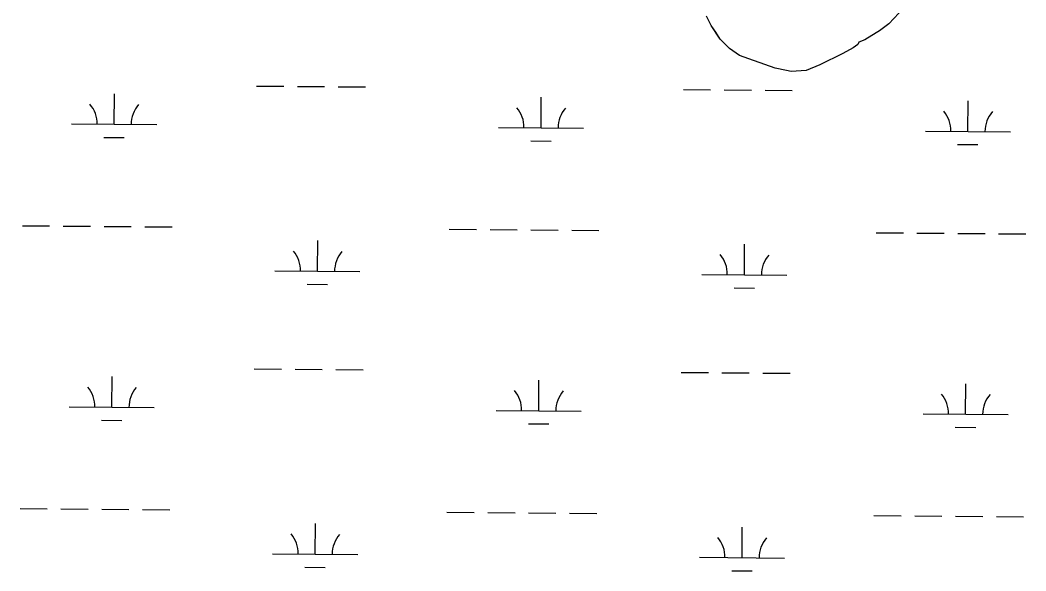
# Model space of a CAD drawing. Extents: x 3271442 to 3309282, y 752266 to 777610.
# Drawn here: x 3294938 to 3296121, y 768535 to 769183 of the extents above; entities that cross this region are included whole.
import ezdxf

# ---------------------------------------------------------------- set-up
doc = ezdxf.new("R2010")
doc.units = 0
for name, color, linetype in [('V-SITE-VEGE', 7, 'Continuous'), ('V-TOPO-SHOR', 7, 'Continuous'), ('V-WETL-SWMP', 7, 'Continuous')]:
    doc.layers.add(name, color=color, linetype=linetype)

msp = doc.modelspace()

# ---------------------------------------------------------------- linework, layer by layer
at = {"layer": 'V-SITE-VEGE'}
msp.add_lwpolyline([(3295977.1, 769197), (3295959.5, 769178.2), (3295948.6, 769170.1), (3295944.6, 769167.4), (3295931.1, 769159.4), (3295924.3, 769156.7), (3295922.9, 769154), (3295917.5, 769150), (3295905.4, 769143.3), (3295878.3, 769129.9), (3295862.1, 769123.3), (3295844.6, 769122), (3295839.2, 769123.3), (3295825.7, 769126.1), (3295813.6, 769130.2), (3295794.7, 769137), (3295784, 769141.1), (3295771.9, 769149.2), (3295761.1, 769160.1), (3295750.4, 769176.3), (3295745, 769187.1)], dxfattribs=at)
at = {"layer": 'V-TOPO-SHOR'}
msp.add_lwpolyline([(3295977.1, 769197), (3295959.5, 769178.2), (3295948.6, 769170.1), (3295944.6, 769167.4), (3295931.1, 769159.4), (3295924.3, 769156.7), (3295922.9, 769154), (3295917.5, 769150), (3295905.4, 769143.3), (3295878.3, 769129.9), (3295862.1, 769123.3), (3295844.6, 769122), (3295839.2, 769123.3), (3295825.7, 769126.1), (3295813.6, 769130.2), (3295794.7, 769137), (3295784, 769141.1), (3295771.9, 769149.2), (3295761.1, 769160.1), (3295755.8, 769168.2), (3295750.4, 769176.3), (3295745, 769187.1)], dxfattribs=at)
at = {"layer": 'V-WETL-SWMP'}
for p, q in [((3295216, 769105), (3295248, 769104.8)), ((3295264, 769104.6), (3295296, 769104.4)), ((3295312, 769104.2), (3295344, 769104)), ((3295717.9, 769100.9), (3295749.9, 769100.6)), ((3295765.9, 769100.5), (3295797.9, 769100.2)), ((3295813.9, 769100.1), (3295845.9, 769099.8)), ((3295048.6, 769060), (3295048.9, 769096)), ((3295550.5, 769055.8), (3295550.8, 769091.8)), ((3296052.4, 769051.7), (3296052.7, 769087.7)), ((3294998.6, 769060.4), (3295098.6, 769059.6)), ((3295500.5, 769056.3), (3295600.5, 769055.4)), ((3296002.4, 769052.1), (3296102.4, 769051.3)), ((3295036.4, 769044.6), (3295060.4, 769044.4)), ((3295538.3, 769040.5), (3295562.3, 769040.3)), ((3296040.2, 769036.4), (3296064.2, 769036.2)), ((3294940.7, 768940.8), (3294972.7, 768940.5)), ((3294988.7, 768940.4), (3295020.7, 768940.1)), ((3295036.7, 768940), (3295068.7, 768939.7)), ((3295084.7, 768939.6), (3295116.7, 768939.3)), ((3295442.6, 768936.7), (3295474.6, 768936.4)), ((3295490.6, 768936.3), (3295522.6, 768936)), ((3295538.6, 768935.9), (3295570.6, 768935.6)), ((3295586.6, 768935.5), (3295618.6, 768935.2)), ((3295944.5, 768932.5), (3295976.5, 768932.3)), ((3295992.5, 768932.1), (3296024.5, 768931.9)), ((3296040.5, 768931.7), (3296072.5, 768931.5)), ((3296088.5, 768931.3), (3296120.5, 768931.1)), ((3295287.6, 768887.2), (3295287.9, 768923.2)), ((3295789.5, 768883.1), (3295789.8, 768919.1)), ((3295237.6, 768887.6), (3295337.6, 768886.8)), ((3295739.5, 768883.5), (3295839.5, 768882.6)), ((3295275.5, 768871.9), (3295299.5, 768871.7)), ((3295777.4, 768867.7), (3295801.4, 768867.5)), ((3295213.3, 768772.4), (3295245.3, 768772.1)), ((3295261.3, 768772), (3295293.3, 768771.7)), ((3295309.3, 768771.6), (3295341.3, 768771.3)), ((3295715.2, 768768.2), (3295747.2, 768768)), ((3295763.2, 768767.8), (3295795.2, 768767.6)), ((3295811.2, 768767.4), (3295843.2, 768767.2)), ((3295045.8, 768727.3), (3295046.1, 768763.3)), ((3295547.7, 768723.2), (3295548, 768759.2)), ((3296049.6, 768719), (3296049.9, 768755)), ((3294995.8, 768727.7), (3295095.8, 768726.9)), ((3295497.7, 768723.6), (3295597.7, 768722.8)), ((3295999.6, 768719.5), (3296099.6, 768718.6)), ((3295033.7, 768712), (3295057.7, 768711.8)), ((3295535.6, 768707.8), (3295559.6, 768707.6)), ((3296037.5, 768703.7), (3296061.5, 768703.5)), ((3294938, 768608.1), (3294970, 768607.9)), ((3294986, 768607.7), (3295018, 768607.5)), ((3295034, 768607.3), (3295066, 768607.1)), ((3295082, 768606.9), (3295114, 768606.7)), ((3295439.9, 768604), (3295471.9, 768603.7)), ((3295487.9, 768603.6), (3295519.9, 768603.3)), ((3295535.9, 768603.2), (3295567.9, 768602.9)), ((3295583.9, 768602.8), (3295615.9, 768602.5)), ((3295284.9, 768554.5), (3295285.2, 768590.5)), ((3295941.8, 768599.9), (3295973.8, 768599.6)), ((3295989.8, 768599.5), (3296021.8, 768599.2)), ((3296037.8, 768599.1), (3296069.8, 768598.8)), ((3296085.8, 768598.7), (3296117.8, 768598.4)), ((3295786.8, 768550.4), (3295787.1, 768586.4)), ((3295234.9, 768554.9), (3295334.9, 768554.1)), ((3295736.8, 768550.8), (3295836.8, 768550)), ((3295272.8, 768539.2), (3295296.8, 768539)), ((3295774.7, 768535.1), (3295798.7, 768534.9))]:
    msp.add_line(p, q, dxfattribs=at)
msp.add_lwpolyline([(3295977.1, 769197), (3295959.5, 769178.2), (3295948.6, 769170.1), (3295944.6, 769167.5), (3295931.1, 769159.4), (3295924.3, 769156.7), (3295922.9, 769154), (3295917.5, 769150), (3295905.4, 769143.3), (3295878.3, 769129.9), (3295862.1, 769123.3), (3295844.6, 769122), (3295839.2, 769123.3), (3295825.7, 769126.1), (3295813.6, 769130.2), (3295794.7, 769137), (3295784, 769141.1), (3295771.9, 769149.2), (3295761.1, 769160.1), (3295750.4, 769176.3), (3295745, 769187.1)], dxfattribs=at)
for centre, start, end in [((3294993.3, 769060.9), 358.7563, 40.2999), ((3295103.8, 769060), 138.7563, 180.2999), ((3295495.2, 769056.8), 358.7563, 40.2999), ((3295605.7, 769055.9), 138.7563, 180.2999), ((3295997.1, 769052.6), 358.7563, 40.2999), ((3296107.6, 769051.7), 138.7563, 180.2999), ((3295232.4, 768888.1), 358.7563, 40.2999), ((3295342.9, 768887.2), 138.7563, 180.2999), ((3295734.3, 768884), 358.7563, 40.2999), ((3295844.8, 768883.1), 138.7563, 180.2999), ((3294990.6, 768728.2), 358.7563, 40.2999), ((3295101.1, 768727.3), 138.7563, 180.2999), ((3295492.5, 768724.1), 358.7563, 40.2999), ((3295603, 768723.2), 138.7563, 180.2999), ((3295994.4, 768720), 358.7563, 40.2999), ((3296104.9, 768719.1), 138.7563, 180.2999), ((3295229.7, 768555.5), 358.7563, 40.2999), ((3295340.1, 768554.5), 138.7563, 180.2999), ((3295731.5, 768551.3), 358.7563, 40.2999), ((3295842, 768550.4), 138.7563, 180.2999)]:
    msp.add_arc(centre, 35.2, start, end, dxfattribs=at)

doc.saveas('drawing.dxf')
